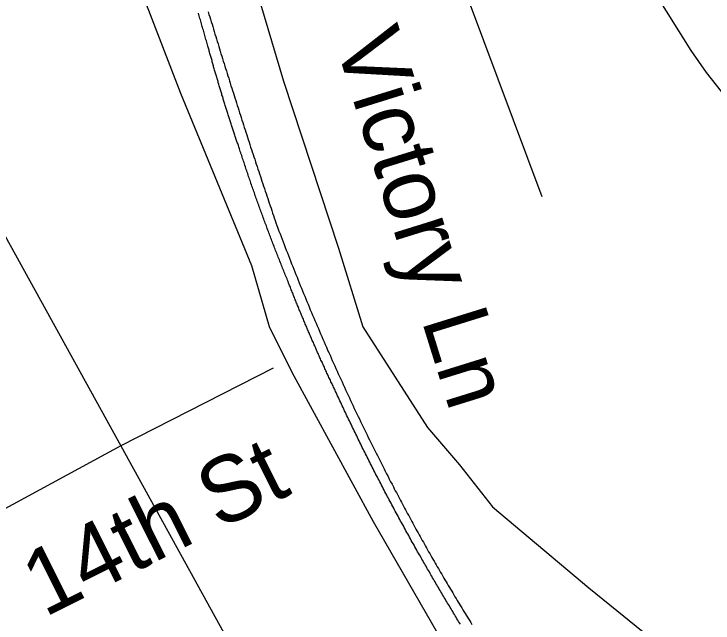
# Model space of a CAD drawing. Extents: x 1268485 to 1426702, y 514839 to 616766.
# Drawn here: x 1378654 to 1379528, y 549354 to 550116 of the extents above; entities that cross this region are included whole.
import ezdxf

# ---------------------------------------------------------------- set-up
doc = ezdxf.new("R2010")
doc.units = 0
for name, color, linetype in [('Old_Level_10', 7, 'Continuous'), ('Old_Level_32', 7, 'Continuous'), ('Old_Level_35', 7, 'Continuous'), ('Old_Level_44', 7, 'Continuous')]:
    doc.layers.add(name, color=color, linetype=linetype)

msp = doc.modelspace()

# ---------------------------------------------------------------- linework, layer by layer
at = {"layer": 'Old_Level_32'}
for points in [[(1378382.346, 551904.121), (1378429.776, 551811.863), (1378473.754, 551674.16), (1378543.715, 551422.653), (1378610.688, 551208.684), (1378661.128, 551053.315), (1378707.387, 550913.343), (1378778.53, 550704.804), (1378942.41, 550194.701), (1378990.848, 550031.687), (1379059.721, 549823.151), (1379089.994, 549724.757), (1379170.92, 549598.914), (1379210.901, 549552.367), (1379251.991, 549499.77), (1379372.316, 549398.374), (1379560.732, 549245.929), (1379873.582, 548966.643), (1380066.488, 548794.027), (1380359.347, 548545.773), (1380481.288, 548439.101)], [(1380139.666, 548123.182), (1379595.85, 548710.835), (1379450.907, 548901.673), (1379338.961, 549080.106), (1379278.366, 549177.076), (1379103.168, 549480.758), (1379001.842, 549667.708), (1378973.344, 549724.743), (1378951.18, 549800.791), (1378862.519, 550016.258), (1378734.627, 550348.523), (1378612.686, 550668.538)]]:
    msp.add_lwpolyline(points, dxfattribs=at)
at = {"layer": 'Old_Level_35'}
for p, q in [((1379222.759, 550130.646), (1379313.699, 549887.814)), ((1378977.927, 549673.227), (1378787.536, 549575.981)), ((1378787.536, 549575.981), (1378599.298, 549473.814))]:
    msp.add_line(p, q, dxfattribs=at)
for points in [[(1378290.797, 550475.134), (1378434.846, 550215.435), (1378787.536, 549575.981)], [(1379556.891, 549995.364), (1379519.264, 550042.679), (1379500.399, 550070.361), (1379421.249, 550196.827)], [(1378787.536, 549575.981), (1379108.135, 548993.172), (1379158.783, 548940.114)]]:
    msp.add_lwpolyline(points, dxfattribs=at)
at = {"layer": 'Old_Level_44'}
for points in [[(1378896.418, 550075.795), (1378895.906, 550077.435), (1378895.496, 550079.076), (1378894.983, 550080.665), (1378894.47, 550082.357), (1378893.958, 550083.997), (1378893.548, 550085.638), (1378893.138, 550087.227), (1378892.625, 550088.868), (1378892.112, 550090.559), (1378891.6, 550092.199), (1378891.292, 550093.789), (1378890.779, 550095.429), (1378890.267, 550097.07), (1378889.754, 550098.761), (1378889.344, 550100.35), (1378888.831, 550101.991), (1378888.421, 550103.631), (1378887.909, 550105.323), (1378887.499, 550106.963), (1378886.986, 550108.553), (1378886.473, 550110.193), (1378885.961, 550111.833), (1378885.653, 550113.525), (1378885.141, 550115.114), (1378884.628, 550116.755)], [(1378896.726, 550118.498), (1378897.751, 550115.37), (1378898.674, 550112.294), (1378899.597, 550109.27), (1378900.519, 550106.143), (1378901.545, 550103.067), (1378902.365, 550099.991), (1378903.39, 550096.915), (1378904.21, 550093.789), (1378905.236, 550090.764), (1378906.158, 550087.688), (1378907.081, 550084.561), (1378908.004, 550081.486), (1378909.029, 550078.461), (1378909.952, 550075.385), (1378910.875, 550072.309), (1378911.9, 550069.183), (1378912.72, 550066.107), (1378913.745, 550063.082), (1378914.771, 550060.006), (1378915.591, 550056.879), (1378916.616, 550053.804), (1378917.641, 550050.728), (1378918.461, 550047.703), (1378919.487, 550044.627), (1378920.512, 550041.5), (1378921.332, 550038.425), (1378922.357, 550035.4), (1378923.383, 550032.324), (1378924.408, 550029.248), (1378925.228, 550026.172), (1378926.253, 550023.148), (1378927.279, 550020.021), (1378928.201, 550016.945), (1378929.124, 550013.869), (1378930.149, 550010.794), (1378931.175, 550007.769), (1378932.097, 550004.694), (1378933.123, 550001.618), (1378934.148, 549998.542), (1378934.968, 549995.517), (1378935.993, 549992.441), (1378937.019, 549989.315), (1378938.044, 549986.239), (1378938.967, 549983.163), (1378939.992, 549980.138), (1378941.017, 549977.062), (1378941.837, 549973.987), (1378942.863, 549970.963), (1378943.888, 549967.887), (1378944.913, 549964.811), (1378945.836, 549961.735), (1378946.861, 549958.71), (1378947.886, 549955.635), (1378948.912, 549952.559), (1378949.834, 549949.483), (1378950.86, 549946.459), (1378951.885, 549943.383), (1378952.91, 549940.307), (1378953.833, 549937.231), (1378954.858, 549934.207), (1378955.883, 549931.131), (1378956.909, 549928.055), (1378957.831, 549924.979), (1378958.857, 549921.955), (1378959.882, 549918.93), (1378961.01, 549915.854), (1378962.035, 549912.83), (1378962.958, 549909.755), (1378963.983, 549906.679), (1378965.008, 549903.603), (1378966.034, 549900.578), (1378966.956, 549897.502), (1378967.982, 549894.426), (1378969.109, 549891.351), (1378970.135, 549888.377), (1378971.16, 549885.302), (1378972.083, 549882.226), (1378973.108, 549879.202), (1378974.236, 549876.126), (1378975.261, 549873.05), (1378976.286, 549870.077), (1378977.209, 549867.001), (1378978.234, 549863.925), (1378979.362, 549860.9), (1378980.387, 549857.825), (1378981.412, 549854.749)], [(1378935.788, 549947.382), (1378935.378, 549948.663), (1378934.866, 549949.945), (1378934.456, 549951.226), (1378934.045, 549952.559), (1378933.635, 549953.789), (1378933.123, 549955.122), (1378932.713, 549956.352), (1378932.2, 549957.685), (1378931.892, 549958.915), (1378931.38, 549960.248), (1378930.97, 549961.581), (1378930.457, 549962.811), (1378930.149, 549964.144), (1378929.739, 549965.374), (1378929.227, 549966.707), (1378928.919, 549967.989), (1378928.407, 549969.27), (1378927.996, 549970.552), (1378927.586, 549971.834), (1378927.176, 549973.116), (1378926.766, 549974.448), (1378926.253, 549975.679), (1378925.843, 549977.012), (1378925.536, 549978.293), (1378925.023, 549979.575), (1378924.613, 549980.856), (1378924.203, 549982.189), (1378923.793, 549983.419), (1378923.383, 549984.752), (1378922.973, 549986.085), (1378922.46, 549987.315), (1378922.152, 549988.648), (1378921.742, 549989.93), (1378921.23, 549991.211), (1378920.922, 549992.493), (1378920.512, 549993.826), (1378920.102, 549995.056), (1378919.589, 549996.389), (1378919.282, 549997.67), (1378918.872, 549999.003), (1378918.461, 550000.233), (1378918.051, 550001.566), (1378917.641, 550002.899), (1378917.231, 550004.129), (1378916.924, 550005.462), (1378916.513, 550006.744), (1378916.001, 550008.077), (1378915.591, 550009.307), (1378915.283, 550010.64), (1378914.873, 550011.921), (1378914.463, 550013.254), (1378913.95, 550014.484), (1378913.643, 550015.817), (1378913.233, 550017.15), (1378912.925, 550018.432), (1378912.515, 550019.765), (1378912.105, 550020.995), (1378911.797, 550022.328), (1378911.285, 550023.609), (1378910.875, 550024.942), (1378910.464, 550026.172), (1378910.157, 550027.505), (1378909.747, 550028.838), (1378909.337, 550030.12), (1378909.029, 550031.453), (1378908.619, 550032.734), (1378908.209, 550034.016), (1378907.901, 550035.297), (1378907.491, 550036.63), (1378907.081, 550037.963), (1378906.671, 550039.245), (1378906.261, 550040.578), (1378905.851, 550041.808), (1378905.543, 550043.141), (1378905.133, 550044.422), (1378904.723, 550045.755), (1378904.415, 550047.088), (1378904.005, 550048.37), (1378903.595, 550049.703), (1378903.288, 550050.933), (1378902.878, 550052.266), (1378902.672, 550053.547), (1378902.262, 550054.88), (1378901.852, 550056.213), (1378901.545, 550057.495), (1378901.135, 550058.827), (1378900.724, 550060.109), (1378900.417, 550061.441), (1378900.007, 550062.774), (1378899.597, 550064.005), (1378899.289, 550065.337), (1378898.879, 550066.619), (1378898.469, 550067.952), (1378898.161, 550069.233), (1378897.854, 550070.566), (1378897.546, 550071.899), (1378897.136, 550073.181), (1378896.726, 550074.514), (1378896.418, 550075.795)], [(1378998.022, 549777.804), (1378997.201, 549779.495), (1378996.586, 549781.187), (1378995.869, 549782.878), (1378995.253, 549784.57), (1378994.536, 549786.261), (1378993.921, 549787.954), (1378993.1, 549789.645), (1378992.485, 549791.388), (1378991.768, 549793.08), (1378991.152, 549794.771), (1378990.332, 549796.463), (1378989.717, 549798.104), (1378989.102, 549799.795), (1378988.384, 549801.487), (1378987.769, 549803.178), (1378987.051, 549804.87), (1378986.334, 549806.613), (1378985.719, 549808.305), (1378985.001, 549809.997), (1378984.386, 549811.688), (1378983.771, 549813.38), (1378982.95, 549815.123), (1378982.335, 549816.814), (1378981.72, 549818.506), (1378981.002, 549820.198), (1378980.387, 549821.89), (1378979.772, 549823.633), (1378979.157, 549825.324), (1378978.337, 549827.016), (1378977.722, 549828.707), (1378977.106, 549830.45), (1378976.491, 549832.142), (1378975.876, 549833.834), (1378975.158, 549835.526), (1378974.543, 549837.269), (1378973.826, 549838.96), (1378973.21, 549840.6), (1378972.595, 549842.395), (1378971.98, 549844.086), (1378971.262, 549845.727), (1378970.647, 549847.521), (1378970.032, 549849.212), (1378969.417, 549850.853), (1378968.699, 549852.648), (1378968.084, 549854.288), (1378967.469, 549855.979), (1378966.854, 549857.774), (1378966.239, 549859.414), (1378965.623, 549861.208), (1378965.008, 549862.9), (1378964.393, 549864.643), (1378963.778, 549866.334), (1378963.163, 549868.026), (1378962.548, 549869.769), (1378961.83, 549871.461), (1378961.215, 549873.204), (1378960.6, 549874.896), (1378959.985, 549876.639), (1378959.369, 549878.33), (1378958.754, 549880.073), (1378958.139, 549881.765), (1378957.524, 549883.508), (1378956.909, 549885.199), (1378956.294, 549886.942), (1378955.576, 549888.634), (1378955.166, 549890.377), (1378954.551, 549892.068), (1378953.833, 549893.811), (1378953.218, 549895.503), (1378952.603, 549897.246), (1378951.988, 549898.938), (1378951.475, 549900.681), (1378950.86, 549902.423), (1378950.245, 549904.116), (1378949.629, 549905.859), (1378949.117, 549907.55), (1378948.502, 549909.293), (1378947.886, 549911.087), (1378947.271, 549912.728), (1378946.759, 549914.522), (1378946.144, 549916.265), (1378945.528, 549917.957), (1378945.016, 549919.7), (1378944.401, 549921.442), (1378943.785, 549923.134), (1378943.273, 549924.877), (1378942.658, 549926.62), (1378942.042, 549928.312), (1378941.53, 549930.055), (1378940.915, 549931.798), (1378940.402, 549933.489), (1378939.787, 549935.232), (1378939.172, 549937.026), (1378938.659, 549938.769), (1378938.044, 549940.461), (1378937.531, 549942.204), (1378936.916, 549943.947), (1378936.404, 549945.689), (1378935.788, 549947.382)], [(1378981.412, 549854.749), (1378982.643, 549851.366), (1378983.976, 549847.931), (1378985.206, 549844.496), (1378986.539, 549841.113), (1378987.872, 549837.679), (1378989.102, 549834.244), (1378990.332, 549830.86), (1378991.768, 549827.426), (1378992.998, 549824.043), (1378994.331, 549820.608), (1378995.766, 549817.276), (1378996.996, 549813.79), (1378998.329, 549810.458), (1378999.662, 549807.023), (1379000.995, 549803.64), (1379002.328, 549800.257), (1379003.763, 549796.822), (1379004.993, 549793.438), (1379006.326, 549790.055), (1379007.762, 549786.621), (1379009.095, 549783.237), (1379010.53, 549779.854), (1379011.863, 549776.522), (1379013.298, 549773.138), (1379014.631, 549769.755), (1379015.964, 549766.371), (1379017.399, 549762.988), (1379018.732, 549759.554), (1379020.167, 549756.171), (1379021.603, 549752.838), (1379023.038, 549749.506), (1379024.371, 549746.123), (1379025.704, 549742.74), (1379027.242, 549739.356), (1379028.574, 549736.024), (1379030.01, 549732.64), (1379031.548, 549729.257), (1379032.881, 549725.925), (1379034.418, 549722.542), (1379035.751, 549719.209), (1379037.289, 549715.878), (1379038.622, 549712.494), (1379040.16, 549709.111), (1379041.595, 549705.83), (1379043.031, 549702.447), (1379044.466, 549699.114), (1379046.004, 549695.731), (1379047.542, 549692.45), (1379048.977, 549689.067), (1379050.413, 549685.735), (1379051.848, 549682.454), (1379053.386, 549679.071), (1379054.924, 549675.738), (1379056.359, 549672.458), (1379057.897, 549669.074), (1379059.332, 549665.743), (1379060.87, 549662.462), (1379062.511, 549659.129), (1379064.048, 549655.798), (1379065.484, 549652.517), (1379067.022, 549649.184), (1379068.457, 549645.852), (1379070.098, 549642.572), (1379071.635, 549639.239), (1379073.173, 549635.958), (1379074.711, 549632.627), (1379076.249, 549629.294), (1379077.889, 549626.013), (1379079.325, 549622.682), (1379080.965, 549619.401), (1379082.503, 549616.12), (1379084.144, 549612.787), (1379085.784, 549609.507), (1379087.219, 549606.175), (1379088.86, 549602.945), (1379090.5, 549599.613), (1379092.038, 549596.383), (1379093.576, 549593.052), (1379095.216, 549589.822), (1379096.857, 549586.49), (1379098.497, 549583.26), (1379100.138, 549579.928), (1379101.778, 549576.698), (1379103.418, 549573.417), (1379104.956, 549570.137), (1379106.597, 549566.856), (1379108.237, 549563.627), (1379109.878, 549560.397), (1379111.518, 549557.065), (1379113.158, 549553.835), (1379114.799, 549550.554), (1379116.542, 549547.325), (1379118.08, 549544.044), (1379119.72, 549540.814), (1379121.463, 549537.585), (1379123.103, 549534.304), (1379124.744, 549531.074), (1379126.487, 549527.793), (1379128.127, 549524.564)], [(1379056.667, 549642.674), (1379055.846, 549644.058), (1379055.231, 549645.391), (1379054.616, 549646.775), (1379054.001, 549648.056), (1379053.386, 549649.441), (1379052.771, 549650.774), (1379052.155, 549652.107), (1379051.54, 549653.439), (1379050.925, 549654.823), (1379050.207, 549656.105), (1379049.592, 549657.489), (1379048.977, 549658.822), (1379048.259, 549660.206), (1379047.644, 549661.539), (1379047.029, 549662.872), (1379046.414, 549664.255), (1379045.799, 549665.588), (1379045.081, 549666.921), (1379044.466, 549668.306), (1379043.851, 549669.639), (1379043.236, 549671.022), (1379042.621, 549672.355), (1379042.108, 549673.688), (1379041.493, 549675.072), (1379040.878, 549676.456), (1379040.262, 549677.738), (1379039.647, 549679.122), (1379039.032, 549680.506), (1379038.417, 549681.787), (1379037.699, 549683.172), (1379037.084, 549684.556), (1379036.469, 549685.888), (1379035.854, 549687.273), (1379035.341, 549688.606), (1379034.726, 549689.99), (1379034.111, 549691.322), (1379033.496, 549692.707), (1379032.881, 549694.04), (1379032.265, 549695.423), (1379031.753, 549696.756), (1379031.138, 549698.141), (1379030.522, 549699.524), (1379029.907, 549700.857), (1379029.292, 549702.19), (1379028.78, 549703.575), (1379028.164, 549704.958), (1379027.549, 549706.291), (1379026.832, 549707.676), (1379026.421, 549709.059), (1379025.704, 549710.392), (1379025.089, 549711.725), (1379024.473, 549713.11), (1379023.961, 549714.493), (1379023.346, 549715.878), (1379022.73, 549717.261), (1379022.218, 549718.646), (1379021.603, 549719.979), (1379020.988, 549721.312), (1379020.475, 549722.695), (1379019.86, 549724.08), (1379019.245, 549725.464), (1379018.732, 549726.796), (1379018.117, 549728.181), (1379017.502, 549729.565), (1379016.989, 549730.949), (1379016.374, 549732.333), (1379015.759, 549733.666), (1379015.246, 549735.05), (1379014.631, 549736.434), (1379014.118, 549737.818), (1379013.503, 549739.202), (1379012.99, 549740.587), (1379012.375, 549741.919), (1379011.863, 549743.303), (1379011.248, 549744.688), (1379010.632, 549746.071), (1379010.12, 549747.456), (1379009.505, 549748.789), (1379008.992, 549750.172), (1379008.377, 549751.557), (1379007.864, 549752.941), (1379007.249, 549754.325), (1379006.736, 549755.709), (1379006.224, 549757.042), (1379005.609, 549758.426), (1379005.096, 549759.81), (1379004.481, 549761.194), (1379003.968, 549762.63), (1379003.353, 549764.013), (1379002.84, 549765.398), (1379002.328, 549766.731), (1379001.713, 549768.114), (1379001.2, 549769.499), (1379000.585, 549770.883), (1379000.175, 549772.267), (1378999.662, 549773.702), (1378999.047, 549775.086), (1378998.534, 549776.419), (1378998.022, 549777.804)], [(1379160.833, 549439.57), (1379159.603, 549441.569), (1379158.475, 549443.569), (1379157.347, 549445.567), (1379156.219, 549447.618), (1379155.092, 549449.618), (1379153.964, 549451.616), (1379152.836, 549453.616), (1379151.708, 549455.615), (1379150.58, 549457.666), (1379149.453, 549459.665), (1379148.325, 549461.664), (1379147.3, 549463.664), (1379146.172, 549465.765), (1379145.044, 549467.765), (1379143.916, 549469.764), (1379142.788, 549471.763), (1379141.661, 549473.814), (1379140.635, 549475.813), (1379139.508, 549477.863), (1379138.38, 549479.863), (1379137.252, 549481.862), (1379136.124, 549483.964), (1379134.996, 549485.963), (1379133.971, 549488.013), (1379132.843, 549490.013), (1379131.716, 549492.063), (1379130.588, 549494.062), (1379129.665, 549496.113), (1379128.537, 549498.112), (1379127.41, 549500.163), (1379126.282, 549502.214), (1379125.257, 549504.264), (1379124.129, 549506.263), (1379123.001, 549508.313), (1379121.976, 549510.364), (1379120.848, 549512.364), (1379119.925, 549514.414), (1379118.797, 549516.515), (1379117.67, 549518.515), (1379116.644, 549520.566), (1379115.517, 549522.616), (1379114.491, 549524.615), (1379113.363, 549526.666), (1379112.338, 549528.768), (1379111.21, 549530.818), (1379110.288, 549532.817), (1379109.16, 549534.868), (1379108.135, 549536.918), (1379107.007, 549539.02), (1379105.982, 549541.071), (1379104.854, 549543.121), (1379103.829, 549545.12), (1379102.906, 549547.171), (1379101.778, 549549.273), (1379100.753, 549551.323), (1379099.728, 549553.374), (1379098.6, 549555.425), (1379097.574, 549557.526), (1379096.652, 549559.576), (1379095.524, 549561.627), (1379094.499, 549563.677), (1379093.473, 549565.728), (1379092.551, 549567.83), (1379091.423, 549569.881), (1379090.398, 549571.931), (1379089.372, 549573.982), (1379088.347, 549576.083), (1379087.424, 549578.134), (1379086.297, 549580.184), (1379085.271, 549582.235), (1379084.246, 549584.388), (1379083.221, 549586.438), (1379082.298, 549588.489), (1379081.273, 549590.539), (1379080.248, 549592.641), (1379079.222, 549594.743), (1379078.3, 549596.793), (1379077.274, 549598.896), (1379076.249, 549600.946), (1379075.224, 549603.047), (1379074.301, 549605.15), (1379073.276, 549607.2), (1379072.251, 549609.251), (1379071.225, 549611.352), (1379070.2, 549613.454), (1379069.277, 549615.505), (1379068.252, 549617.606), (1379067.227, 549619.708), (1379066.202, 549621.81), (1379065.381, 549623.86), (1379064.356, 549625.962), (1379063.331, 549628.064), (1379062.408, 549630.114), (1379061.383, 549632.267), (1379060.46, 549634.318), (1379059.537, 549636.42), (1379058.512, 549638.521), (1379057.487, 549640.624), (1379056.667, 549642.674)], [(1379128.127, 549524.564), (1379129.358, 549522.206), (1379130.588, 549519.745), (1379131.921, 549517.387), (1379133.254, 549514.927), (1379134.484, 549512.569), (1379135.714, 549510.211), (1379137.047, 549507.75), (1379138.277, 549505.392), (1379139.508, 549502.982), (1379140.84, 549500.573), (1379142.173, 549498.163), (1379143.404, 549495.805), (1379144.634, 549493.396), (1379145.967, 549490.986), (1379147.3, 549488.628), (1379148.53, 549486.27), (1379149.863, 549483.861), (1379151.093, 549481.503), (1379152.528, 549479.043), (1379153.759, 549476.685), (1379154.989, 549474.326), (1379156.424, 549471.917), (1379157.655, 549469.559), (1379158.988, 549467.2), (1379160.218, 549464.791), (1379161.653, 549462.433), (1379162.986, 549460.075), (1379164.216, 549457.666), (1379165.652, 549455.359), (1379166.882, 549453.001), (1379168.215, 549450.643), (1379169.65, 549448.233), (1379170.881, 549445.875), (1379172.213, 549443.517), (1379173.649, 549441.211), (1379174.982, 549438.801), (1379176.212, 549436.443), (1379177.647, 549434.136), (1379178.98, 549431.726), (1379180.416, 549429.368), (1379181.748, 549427.062), (1379183.081, 549424.704), (1379184.414, 549422.397), (1379185.747, 549419.988), (1379187.08, 549417.68), (1379188.515, 549415.322), (1379189.848, 549413.016), (1379191.283, 549410.606), (1379192.616, 549408.3), (1379194.051, 549405.942), (1379195.384, 549403.634), (1379196.717, 549401.328), (1379198.153, 549398.918), (1379199.588, 549396.612), (1379201.023, 549394.304), (1379202.356, 549391.946), (1379203.791, 549389.64), (1379205.124, 549387.333), (1379206.457, 549385.026), (1379207.995, 549382.668), (1379209.328, 549380.31), (1379210.763, 549378.003), (1379212.096, 549375.696), (1379213.634, 549373.389), (1379214.967, 549371.083), (1379216.402, 549368.775), (1379217.838, 549366.417), (1379219.273, 549364.111), (1379220.708, 549361.804), (1379222.144, 549359.497), (1379223.579, 549357.19), (1379225.014, 549354.884), (1379226.347, 549352.628)], [(1379211.891, 549352.833), (1379210.866, 549354.576), (1379209.738, 549356.319), (1379208.713, 549358.062), (1379207.585, 549359.805), (1379206.662, 549361.548), (1379205.534, 549363.291), (1379204.509, 549365.136), (1379203.381, 549366.879), (1379202.356, 549368.622), (1379201.228, 549370.365), (1379200.203, 549372.108), (1379199.075, 549373.851), (1379198.153, 549375.696), (1379197.025, 549377.439), (1379195.999, 549379.182), (1379194.872, 549380.925), (1379193.846, 549382.668), (1379192.924, 549384.514), (1379191.796, 549386.257), (1379190.771, 549387.999), (1379189.643, 549389.793), (1379188.618, 549391.588), (1379187.592, 549393.331), (1379186.465, 549395.125), (1379185.542, 549396.868), (1379184.517, 549398.611), (1379183.389, 549400.456), (1379182.364, 549402.199), (1379181.338, 549403.942), (1379180.21, 549405.736), (1379179.288, 549407.479), (1379178.262, 549409.325), (1379177.237, 549411.068), (1379176.109, 549412.811), (1379175.084, 549414.605), (1379174.161, 549416.399), (1379173.136, 549418.193), (1379172.008, 549419.936), (1379170.983, 549421.731), (1379169.958, 549423.524), (1379169.035, 549425.319), (1379168.01, 549427.062), (1379166.882, 549428.856), (1379165.857, 549430.65), (1379164.832, 549432.444), (1379163.909, 549434.187), (1379162.884, 549435.982), (1379161.858, 549437.827), (1379160.833, 549439.57)]]:
    msp.add_lwpolyline(points, dxfattribs=at)

# ---------------------------------------------------------------- texts
at = {"layer": 'Old_Level_10'}
for s, rotation, p in [('Victory Ln', 287.281067, (1379054.474, 550082.468)), ('14th St', 26.642089, (1378692.181, 549360.929))]:
    msp.add_text(s, height=82.0208, rotation=rotation, dxfattribs=at).set_placement(p)

doc.saveas('drawing.dxf')
